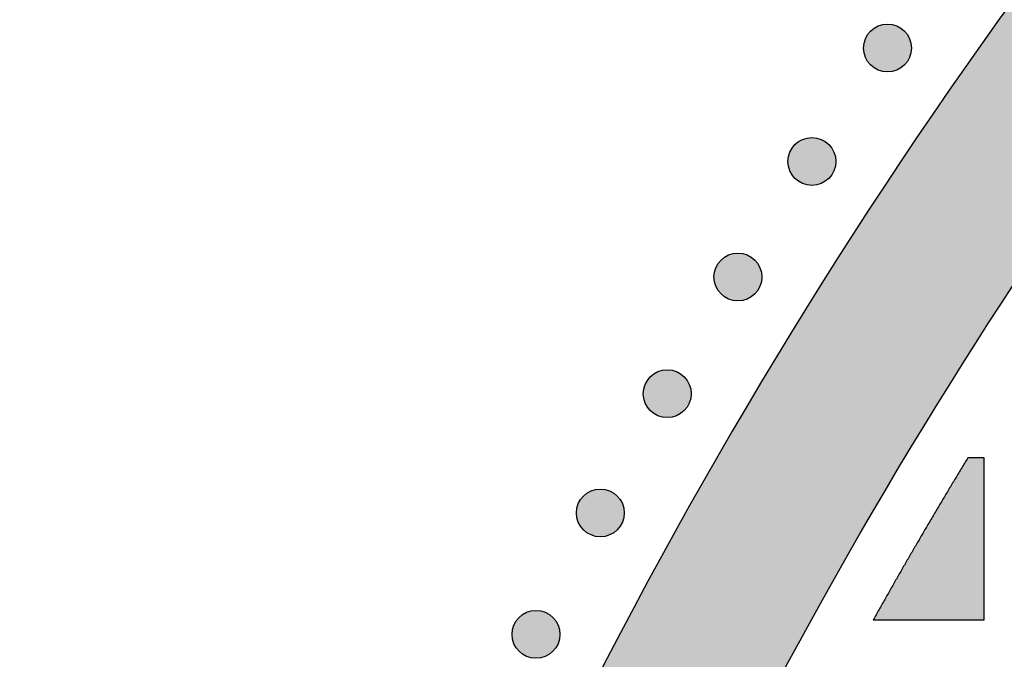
# Model space of a CAD drawing. Header units: millimetres. Extents: x -3873 to -97, y 912 to 4165.
# Tile 503 of 656: x -2042 to -1970, y 3087 to 3135. Entities that reach past the tile are written whole.
import ezdxf

# ---------------------------------------------------------------- set-up
doc = ezdxf.new("R2010")
doc.units = ezdxf.units.MM
doc.layers.add('pattern', color=7, linetype='Continuous', true_color=0x000000)

msp = doc.modelspace()

# ---------------------------------------------------------------- hatches: boundary and pattern name
at = {"layer": 'pattern'}
for points in [[(-2030.457, 2910.644), (-2030.354, 2917.828), (-2030.114, 2925.028), (-2029.734, 2932.242), (-2029.214, 2939.465), (-2028.554, 2946.693), (-2027.752, 2953.922), (-2026.808, 2961.148), (-2025.723, 2968.366), (-2024.495, 2975.573), (-2023.126, 2982.764), (-2021.615, 2989.935), (-2019.963, 2997.082), (-2018.17, 3004.201), (-2016.237, 3011.287), (-2014.165, 3018.338), (-2011.955, 3025.347), (-2009.608, 3032.312), (-2007.127, 3039.229), (-2004.511, 3046.093), (-2001.763, 3052.901), (-1998.886, 3059.648), (-1995.879, 3066.332), (-1992.747, 3072.948), (-1989.491, 3079.493), (-1986.113, 3085.964), (-1982.616, 3092.357), (-1979.003, 3098.67), (-1975.277, 3104.898), (-1971.439, 3111.039), (-1967.494, 3117.091), (-1963.444, 3123.049), (-1959.292, 3128.913), (-1958.28, 3130.827), (-1957.31, 3132.768), (-1956.383, 3134.733), (-1955.5, 3136.721), (-1954.662, 3138.732), (-1953.87, 3140.762), (-1953.124, 3142.811), (-1952.426, 3144.878), (-1951.775, 3146.96), (-1951.172, 3149.056), (-1950.618, 3151.164), (-1950.113, 3153.282), (-1949.657, 3155.41), (-1949.25, 3157.544), (-1948.893, 3159.684), (-1948.585, 3161.827), (-1953.993, 3155.406), (-1959.28, 3148.844), (-1964.44, 3142.147), (-1969.469, 3135.317), (-1974.361, 3128.358), (-1979.111, 3121.274), (-1983.716, 3114.07), (-1988.17, 3106.75), (-1992.47, 3099.318), (-1996.612, 3091.779), (-2000.59, 3084.139), (-2004.403, 3076.404), (-2008.046, 3068.577), (-2011.517, 3060.665), (-2014.812, 3052.674), (-2017.929, 3044.609), (-2020.865, 3036.477), (-2023.618, 3028.284), (-2026.187, 3020.035), (-2028.57, 3011.737), (-2030.765, 3003.397), (-2032.772, 2995.02), (-2034.59, 2986.613), (-2036.218, 2978.183), (-2037.656, 2969.735), (-2038.905, 2961.277), (-2039.964, 2952.814), (-2040.835, 2944.352), (-2041.519, 2935.898), (-2042.016, 2927.458), (-2042.328, 2919.038), (-2042.457, 2910.644)], [(-1976.903, 3133.87), (-1976.931, 3133.897), (-1976.96, 3133.925), (-1976.99, 3133.951), (-1977.021, 3133.978), (-1977.052, 3134.003), (-1977.085, 3134.029), (-1977.118, 3134.053), (-1977.152, 3134.077), (-1977.187, 3134.101), (-1977.223, 3134.123), (-1977.259, 3134.145), (-1977.296, 3134.167), (-1977.334, 3134.187), (-1977.373, 3134.207), (-1977.413, 3134.226), (-1977.453, 3134.244), (-1977.493, 3134.261), (-1977.535, 3134.277), (-1977.577, 3134.292), (-1977.619, 3134.306), (-1977.662, 3134.319), (-1977.706, 3134.331), (-1977.75, 3134.342), (-1977.794, 3134.352), (-1977.839, 3134.361), (-1977.884, 3134.368), (-1977.929, 3134.375), (-1977.974, 3134.38), (-1978.02, 3134.384), (-1978.066, 3134.387), (-1978.112, 3134.389), (-1978.157, 3134.39), (-1978.203, 3134.389), (-1978.249, 3134.387), (-1978.295, 3134.384), (-1978.341, 3134.38), (-1978.386, 3134.375), (-1978.431, 3134.368), (-1978.476, 3134.361), (-1978.521, 3134.352), (-1978.565, 3134.342), (-1978.609, 3134.331), (-1978.653, 3134.319), (-1978.696, 3134.306), (-1978.738, 3134.292), (-1978.78, 3134.277), (-1978.821, 3134.261), (-1978.862, 3134.244), (-1978.902, 3134.226), (-1978.942, 3134.207), (-1978.98, 3134.187), (-1979.018, 3134.167), (-1979.056, 3134.145), (-1979.092, 3134.123), (-1979.128, 3134.101), (-1979.163, 3134.077), (-1979.197, 3134.053), (-1979.23, 3134.029), (-1979.263, 3134.003), (-1979.294, 3133.978), (-1979.325, 3133.951), (-1979.355, 3133.925), (-1979.384, 3133.897), (-1979.412, 3133.87), (-1979.44, 3133.842), (-1979.467, 3133.813), (-1979.493, 3133.783), (-1979.52, 3133.752), (-1979.545, 3133.721), (-1979.571, 3133.688), (-1979.595, 3133.655), (-1979.619, 3133.621), (-1979.643, 3133.586), (-1979.666, 3133.55), (-1979.688, 3133.514), (-1979.709, 3133.476), (-1979.729, 3133.438), (-1979.749, 3133.4), (-1979.768, 3133.36), (-1979.786, 3133.32), (-1979.803, 3133.279), (-1979.819, 3133.238), (-1979.834, 3133.196), (-1979.848, 3133.154), (-1979.861, 3133.111), (-1979.873, 3133.067), (-1979.884, 3133.023), (-1979.894, 3132.979), (-1979.903, 3132.934), (-1979.91, 3132.889), (-1979.917, 3132.844), (-1979.922, 3132.799), (-1979.926, 3132.753), (-1979.929, 3132.707), (-1979.931, 3132.661), (-1979.932, 3132.615), (-1979.931, 3132.569), (-1979.929, 3132.524), (-1979.926, 3132.478), (-1979.922, 3132.432), (-1979.917, 3132.387), (-1979.91, 3132.341), (-1979.903, 3132.296), (-1979.894, 3132.252), (-1979.884, 3132.207), (-1979.873, 3132.164), (-1979.861, 3132.12), (-1979.848, 3132.077), (-1979.834, 3132.035), (-1979.819, 3131.993), (-1979.803, 3131.951), (-1979.786, 3131.911), (-1979.768, 3131.871), (-1979.749, 3131.831), (-1979.729, 3131.792), (-1979.709, 3131.754), (-1979.688, 3131.717), (-1979.666, 3131.681), (-1979.643, 3131.645), (-1979.619, 3131.61), (-1979.595, 3131.576), (-1979.571, 3131.543), (-1979.545, 3131.51), (-1979.52, 3131.479), (-1979.493, 3131.448), (-1979.467, 3131.418), (-1979.44, 3131.389), (-1979.412, 3131.361), (-1979.384, 3131.333), (-1979.355, 3131.306), (-1979.325, 3131.279), (-1979.294, 3131.253), (-1979.263, 3131.227), (-1979.23, 3131.202), (-1979.197, 3131.177), (-1979.163, 3131.153), (-1979.128, 3131.13), (-1979.092, 3131.107), (-1979.056, 3131.085), (-1979.018, 3131.064), (-1978.98, 3131.043), (-1978.942, 3131.024), (-1978.902, 3131.005), (-1978.862, 3130.987), (-1978.821, 3130.97), (-1978.78, 3130.954), (-1978.738, 3130.939), (-1978.696, 3130.925), (-1978.653, 3130.912), (-1978.609, 3130.899), (-1978.565, 3130.889), (-1978.521, 3130.879), (-1978.476, 3130.87), (-1978.431, 3130.862), (-1978.386, 3130.856), (-1978.341, 3130.851), (-1978.295, 3130.846), (-1978.249, 3130.843), (-1978.203, 3130.842), (-1978.157, 3130.841), (-1978.112, 3130.842), (-1978.066, 3130.843), (-1978.02, 3130.846), (-1977.974, 3130.851), (-1977.929, 3130.856), (-1977.884, 3130.862), (-1977.839, 3130.87), (-1977.794, 3130.879), (-1977.75, 3130.889), (-1977.706, 3130.899), (-1977.662, 3130.912), (-1977.619, 3130.925), (-1977.577, 3130.939), (-1977.535, 3130.954), (-1977.493, 3130.97), (-1977.453, 3130.987), (-1977.413, 3131.005), (-1977.373, 3131.024), (-1977.334, 3131.043), (-1977.296, 3131.064), (-1977.259, 3131.085), (-1977.223, 3131.107), (-1977.187, 3131.13), (-1977.152, 3131.153), (-1977.118, 3131.177), (-1977.085, 3131.202), (-1977.052, 3131.227), (-1977.021, 3131.253), (-1976.99, 3131.279), (-1976.96, 3131.306), (-1976.931, 3131.333), (-1976.903, 3131.361), (-1976.875, 3131.389), (-1976.848, 3131.418), (-1976.821, 3131.448), (-1976.795, 3131.479), (-1976.769, 3131.51), (-1976.744, 3131.543), (-1976.72, 3131.576), (-1976.695, 3131.61), (-1976.672, 3131.645), (-1976.649, 3131.681), (-1976.627, 3131.717), (-1976.606, 3131.754), (-1976.586, 3131.792), (-1976.566, 3131.831), (-1976.547, 3131.871), (-1976.529, 3131.911), (-1976.512, 3131.951), (-1976.496, 3131.993), (-1976.481, 3132.035), (-1976.467, 3132.077), (-1976.454, 3132.12), (-1976.442, 3132.164), (-1976.431, 3132.207), (-1976.421, 3132.252), (-1976.412, 3132.296), (-1976.404, 3132.341), (-1976.398, 3132.387), (-1976.393, 3132.432), (-1976.389, 3132.478), (-1976.386, 3132.524), (-1976.384, 3132.569), (-1976.383, 3132.615), (-1976.384, 3132.661), (-1976.386, 3132.707), (-1976.389, 3132.753), (-1976.393, 3132.799), (-1976.398, 3132.844), (-1976.404, 3132.889), (-1976.412, 3132.934), (-1976.421, 3132.979), (-1976.431, 3133.023), (-1976.442, 3133.067), (-1976.454, 3133.111), (-1976.467, 3133.154), (-1976.481, 3133.196), (-1976.496, 3133.238), (-1976.512, 3133.279), (-1976.529, 3133.32), (-1976.547, 3133.36), (-1976.566, 3133.4), (-1976.586, 3133.438), (-1976.606, 3133.476), (-1976.627, 3133.514), (-1976.649, 3133.55), (-1976.672, 3133.586), (-1976.695, 3133.621), (-1976.72, 3133.655), (-1976.744, 3133.688), (-1976.769, 3133.721), (-1976.795, 3133.752), (-1976.821, 3133.783), (-1976.848, 3133.813), (-1976.875, 3133.842)], [(-1982.502, 3125.464), (-1982.53, 3125.491), (-1982.559, 3125.518), (-1982.589, 3125.545), (-1982.62, 3125.571), (-1982.652, 3125.597), (-1982.684, 3125.622), (-1982.717, 3125.647), (-1982.751, 3125.671), (-1982.786, 3125.694), (-1982.822, 3125.717), (-1982.859, 3125.739), (-1982.896, 3125.76), (-1982.934, 3125.781), (-1982.973, 3125.801), (-1983.012, 3125.819), (-1983.052, 3125.837), (-1983.093, 3125.854), (-1983.134, 3125.87), (-1983.176, 3125.886), (-1983.219, 3125.9), (-1983.262, 3125.913), (-1983.305, 3125.925), (-1983.349, 3125.936), (-1983.393, 3125.946), (-1983.438, 3125.954), (-1983.483, 3125.962), (-1983.528, 3125.969), (-1983.574, 3125.974), (-1983.619, 3125.978), (-1983.665, 3125.981), (-1983.711, 3125.983), (-1983.757, 3125.983), (-1983.803, 3125.983), (-1983.849, 3125.981), (-1983.894, 3125.978), (-1983.94, 3125.974), (-1983.985, 3125.969), (-1984.031, 3125.962), (-1984.076, 3125.954), (-1984.12, 3125.946), (-1984.165, 3125.936), (-1984.209, 3125.925), (-1984.252, 3125.913), (-1984.295, 3125.9), (-1984.337, 3125.886), (-1984.379, 3125.87), (-1984.421, 3125.854), (-1984.461, 3125.837), (-1984.502, 3125.819), (-1984.541, 3125.801), (-1984.58, 3125.781), (-1984.618, 3125.76), (-1984.655, 3125.739), (-1984.692, 3125.717), (-1984.727, 3125.694), (-1984.762, 3125.671), (-1984.796, 3125.647), (-1984.83, 3125.622), (-1984.862, 3125.597), (-1984.894, 3125.571), (-1984.924, 3125.545), (-1984.954, 3125.518), (-1984.983, 3125.491), (-1985.011, 3125.464), (-1985.039, 3125.435), (-1985.066, 3125.406), (-1985.093, 3125.377), (-1985.119, 3125.346), (-1985.145, 3125.314), (-1985.17, 3125.282), (-1985.195, 3125.249), (-1985.219, 3125.214), (-1985.242, 3125.179), (-1985.265, 3125.144), (-1985.287, 3125.107), (-1985.308, 3125.07), (-1985.329, 3125.032), (-1985.348, 3124.993), (-1985.367, 3124.954), (-1985.385, 3124.914), (-1985.402, 3124.873), (-1985.418, 3124.832), (-1985.433, 3124.79), (-1985.447, 3124.747), (-1985.461, 3124.704), (-1985.473, 3124.661), (-1985.484, 3124.617), (-1985.493, 3124.573), (-1985.502, 3124.528), (-1985.51, 3124.483), (-1985.516, 3124.438), (-1985.522, 3124.392), (-1985.526, 3124.347), (-1985.529, 3124.301), (-1985.53, 3124.255), (-1985.531, 3124.209), (-1985.53, 3124.163), (-1985.529, 3124.117), (-1985.526, 3124.071), (-1985.522, 3124.026), (-1985.516, 3123.98), (-1985.51, 3123.935), (-1985.502, 3123.89), (-1985.493, 3123.845), (-1985.484, 3123.801), (-1985.473, 3123.757), (-1985.461, 3123.714), (-1985.447, 3123.671), (-1985.433, 3123.628), (-1985.418, 3123.586), (-1985.402, 3123.545), (-1985.385, 3123.504), (-1985.367, 3123.464), (-1985.348, 3123.425), (-1985.329, 3123.386), (-1985.308, 3123.348), (-1985.287, 3123.311), (-1985.265, 3123.274), (-1985.242, 3123.239), (-1985.219, 3123.204), (-1985.195, 3123.17), (-1985.17, 3123.136), (-1985.145, 3123.104), (-1985.119, 3123.072), (-1985.093, 3123.041), (-1985.066, 3123.012), (-1985.039, 3122.983), (-1985.011, 3122.954), (-1984.983, 3122.927), (-1984.954, 3122.9), (-1984.924, 3122.873), (-1984.894, 3122.847), (-1984.862, 3122.821), (-1984.83, 3122.796), (-1984.796, 3122.771), (-1984.762, 3122.747), (-1984.727, 3122.724), (-1984.692, 3122.701), (-1984.655, 3122.679), (-1984.618, 3122.658), (-1984.58, 3122.637), (-1984.541, 3122.617), (-1984.502, 3122.599), (-1984.461, 3122.581), (-1984.421, 3122.564), (-1984.379, 3122.548), (-1984.337, 3122.532), (-1984.295, 3122.518), (-1984.252, 3122.505), (-1984.209, 3122.493), (-1984.165, 3122.482), (-1984.12, 3122.472), (-1984.076, 3122.464), (-1984.031, 3122.456), (-1983.985, 3122.45), (-1983.94, 3122.444), (-1983.894, 3122.44), (-1983.849, 3122.437), (-1983.803, 3122.435), (-1983.757, 3122.435), (-1983.711, 3122.435), (-1983.665, 3122.437), (-1983.619, 3122.44), (-1983.574, 3122.444), (-1983.528, 3122.45), (-1983.483, 3122.456), (-1983.438, 3122.464), (-1983.393, 3122.472), (-1983.349, 3122.482), (-1983.305, 3122.493), (-1983.262, 3122.505), (-1983.219, 3122.518), (-1983.176, 3122.532), (-1983.134, 3122.548), (-1983.093, 3122.564), (-1983.052, 3122.581), (-1983.012, 3122.599), (-1982.973, 3122.617), (-1982.934, 3122.637), (-1982.896, 3122.658), (-1982.859, 3122.679), (-1982.822, 3122.701), (-1982.786, 3122.724), (-1982.751, 3122.747), (-1982.717, 3122.771), (-1982.684, 3122.796), (-1982.652, 3122.821), (-1982.62, 3122.847), (-1982.589, 3122.873), (-1982.559, 3122.9), (-1982.53, 3122.927), (-1982.502, 3122.954), (-1982.475, 3122.983), (-1982.447, 3123.012), (-1982.421, 3123.041), (-1982.394, 3123.072), (-1982.369, 3123.104), (-1982.344, 3123.136), (-1982.319, 3123.17), (-1982.295, 3123.204), (-1982.271, 3123.239), (-1982.249, 3123.274), (-1982.227, 3123.311), (-1982.205, 3123.348), (-1982.185, 3123.386), (-1982.165, 3123.425), (-1982.146, 3123.464), (-1982.128, 3123.504), (-1982.111, 3123.545), (-1982.095, 3123.586), (-1982.08, 3123.628), (-1982.066, 3123.671), (-1982.053, 3123.714), (-1982.041, 3123.757), (-1982.03, 3123.801), (-1982.02, 3123.845), (-1982.011, 3123.89), (-1982.004, 3123.935), (-1981.997, 3123.98), (-1981.992, 3124.026), (-1981.988, 3124.071), (-1981.985, 3124.117), (-1981.983, 3124.163), (-1981.982, 3124.209), (-1981.983, 3124.255), (-1981.985, 3124.301), (-1981.988, 3124.347), (-1981.992, 3124.392), (-1981.997, 3124.438), (-1982.004, 3124.483), (-1982.011, 3124.528), (-1982.02, 3124.573), (-1982.03, 3124.617), (-1982.041, 3124.661), (-1982.053, 3124.704), (-1982.066, 3124.747), (-1982.08, 3124.79), (-1982.095, 3124.832), (-1982.111, 3124.873), (-1982.128, 3124.914), (-1982.146, 3124.954), (-1982.165, 3124.993), (-1982.185, 3125.032), (-1982.205, 3125.07), (-1982.227, 3125.107), (-1982.249, 3125.144), (-1982.271, 3125.179), (-1982.295, 3125.214), (-1982.319, 3125.249), (-1982.344, 3125.282), (-1982.369, 3125.314), (-1982.394, 3125.346), (-1982.421, 3125.377), (-1982.447, 3125.406), (-1982.475, 3125.435)], [(-1987.985, 3116.902), (-1988.013, 3116.929), (-1988.042, 3116.956), (-1988.072, 3116.983), (-1988.102, 3117.009), (-1988.134, 3117.035), (-1988.167, 3117.06), (-1988.2, 3117.085), (-1988.234, 3117.109), (-1988.269, 3117.132), (-1988.305, 3117.155), (-1988.341, 3117.177), (-1988.378, 3117.198), (-1988.416, 3117.219), (-1988.455, 3117.239), (-1988.494, 3117.257), (-1988.535, 3117.275), (-1988.575, 3117.292), (-1988.617, 3117.308), (-1988.659, 3117.324), (-1988.701, 3117.338), (-1988.744, 3117.351), (-1988.788, 3117.363), (-1988.831, 3117.374), (-1988.876, 3117.384), (-1988.92, 3117.392), (-1988.965, 3117.4), (-1989.011, 3117.406), (-1989.056, 3117.412), (-1989.102, 3117.416), (-1989.147, 3117.419), (-1989.193, 3117.421), (-1989.239, 3117.421), (-1989.285, 3117.421), (-1989.331, 3117.419), (-1989.377, 3117.416), (-1989.423, 3117.412), (-1989.468, 3117.406), (-1989.513, 3117.4), (-1989.558, 3117.392), (-1989.603, 3117.384), (-1989.647, 3117.374), (-1989.691, 3117.363), (-1989.735, 3117.351), (-1989.778, 3117.338), (-1989.82, 3117.324), (-1989.862, 3117.308), (-1989.903, 3117.292), (-1989.944, 3117.275), (-1989.984, 3117.257), (-1990.024, 3117.239), (-1990.062, 3117.219), (-1990.1, 3117.198), (-1990.138, 3117.177), (-1990.174, 3117.155), (-1990.21, 3117.132), (-1990.245, 3117.109), (-1990.279, 3117.085), (-1990.312, 3117.06), (-1990.345, 3117.035), (-1990.376, 3117.009), (-1990.407, 3116.983), (-1990.437, 3116.956), (-1990.466, 3116.929), (-1990.494, 3116.902), (-1990.521, 3116.873), (-1990.549, 3116.844), (-1990.575, 3116.814), (-1990.602, 3116.784), (-1990.627, 3116.752), (-1990.653, 3116.72), (-1990.677, 3116.686), (-1990.701, 3116.652), (-1990.725, 3116.617), (-1990.747, 3116.582), (-1990.769, 3116.545), (-1990.791, 3116.508), (-1990.811, 3116.47), (-1990.831, 3116.431), (-1990.85, 3116.392), (-1990.868, 3116.352), (-1990.885, 3116.311), (-1990.901, 3116.27), (-1990.916, 3116.228), (-1990.93, 3116.185), (-1990.943, 3116.142), (-1990.955, 3116.099), (-1990.966, 3116.055), (-1990.976, 3116.011), (-1990.985, 3115.966), (-1990.992, 3115.921), (-1990.999, 3115.876), (-1991.004, 3115.83), (-1991.008, 3115.785), (-1991.011, 3115.739), (-1991.013, 3115.693), (-1991.014, 3115.647), (-1991.013, 3115.601), (-1991.011, 3115.555), (-1991.008, 3115.509), (-1991.004, 3115.464), (-1990.999, 3115.418), (-1990.992, 3115.373), (-1990.985, 3115.328), (-1990.976, 3115.283), (-1990.966, 3115.239), (-1990.955, 3115.195), (-1990.943, 3115.152), (-1990.93, 3115.109), (-1990.916, 3115.066), (-1990.901, 3115.024), (-1990.885, 3114.983), (-1990.868, 3114.942), (-1990.85, 3114.902), (-1990.831, 3114.863), (-1990.811, 3114.824), (-1990.791, 3114.786), (-1990.769, 3114.749), (-1990.747, 3114.712), (-1990.725, 3114.676), (-1990.701, 3114.642), (-1990.677, 3114.607), (-1990.653, 3114.574), (-1990.627, 3114.542), (-1990.602, 3114.51), (-1990.575, 3114.479), (-1990.549, 3114.449), (-1990.521, 3114.42), (-1990.494, 3114.392), (-1990.466, 3114.365), (-1990.437, 3114.338), (-1990.407, 3114.311), (-1990.376, 3114.285), (-1990.345, 3114.259), (-1990.312, 3114.234), (-1990.279, 3114.209), (-1990.245, 3114.185), (-1990.21, 3114.162), (-1990.174, 3114.139), (-1990.138, 3114.117), (-1990.1, 3114.096), (-1990.062, 3114.075), (-1990.024, 3114.055), (-1989.984, 3114.037), (-1989.944, 3114.019), (-1989.903, 3114.002), (-1989.862, 3113.985), (-1989.82, 3113.97), (-1989.778, 3113.956), (-1989.735, 3113.943), (-1989.691, 3113.931), (-1989.647, 3113.92), (-1989.603, 3113.91), (-1989.558, 3113.902), (-1989.513, 3113.894), (-1989.468, 3113.887), (-1989.423, 3113.882), (-1989.377, 3113.878), (-1989.331, 3113.875), (-1989.285, 3113.873), (-1989.239, 3113.873), (-1989.193, 3113.873), (-1989.147, 3113.875), (-1989.102, 3113.878), (-1989.056, 3113.882), (-1989.011, 3113.887), (-1988.965, 3113.894), (-1988.92, 3113.902), (-1988.876, 3113.91), (-1988.831, 3113.92), (-1988.788, 3113.931), (-1988.744, 3113.943), (-1988.701, 3113.956), (-1988.659, 3113.97), (-1988.617, 3113.985), (-1988.575, 3114.002), (-1988.535, 3114.019), (-1988.494, 3114.037), (-1988.455, 3114.055), (-1988.416, 3114.075), (-1988.378, 3114.096), (-1988.341, 3114.117), (-1988.305, 3114.139), (-1988.269, 3114.162), (-1988.234, 3114.185), (-1988.2, 3114.209), (-1988.167, 3114.234), (-1988.134, 3114.259), (-1988.102, 3114.285), (-1988.072, 3114.311), (-1988.042, 3114.338), (-1988.013, 3114.365), (-1987.985, 3114.392), (-1987.957, 3114.42), (-1987.93, 3114.449), (-1987.903, 3114.479), (-1987.877, 3114.51), (-1987.851, 3114.542), (-1987.826, 3114.574), (-1987.801, 3114.607), (-1987.777, 3114.642), (-1987.754, 3114.676), (-1987.731, 3114.712), (-1987.709, 3114.749), (-1987.688, 3114.786), (-1987.667, 3114.824), (-1987.648, 3114.863), (-1987.629, 3114.902), (-1987.611, 3114.942), (-1987.594, 3114.983), (-1987.578, 3115.024), (-1987.563, 3115.066), (-1987.549, 3115.109), (-1987.536, 3115.152), (-1987.523, 3115.195), (-1987.513, 3115.239), (-1987.503, 3115.283), (-1987.494, 3115.328), (-1987.486, 3115.373), (-1987.48, 3115.418), (-1987.474, 3115.464), (-1987.47, 3115.509), (-1987.467, 3115.555), (-1987.466, 3115.601), (-1987.465, 3115.647), (-1987.466, 3115.693), (-1987.467, 3115.739), (-1987.47, 3115.785), (-1987.474, 3115.83), (-1987.48, 3115.876), (-1987.486, 3115.921), (-1987.494, 3115.966), (-1987.503, 3116.011), (-1987.513, 3116.055), (-1987.523, 3116.099), (-1987.536, 3116.142), (-1987.549, 3116.185), (-1987.563, 3116.228), (-1987.578, 3116.27), (-1987.594, 3116.311), (-1987.611, 3116.352), (-1987.629, 3116.392), (-1987.648, 3116.431), (-1987.667, 3116.47), (-1987.688, 3116.508), (-1987.709, 3116.545), (-1987.731, 3116.582), (-1987.754, 3116.617), (-1987.777, 3116.652), (-1987.801, 3116.686), (-1987.826, 3116.72), (-1987.851, 3116.752), (-1987.877, 3116.784), (-1987.903, 3116.814), (-1987.93, 3116.844), (-1987.957, 3116.873)], [(-1993.223, 3108.252), (-1993.252, 3108.279), (-1993.281, 3108.306), (-1993.311, 3108.333), (-1993.341, 3108.359), (-1993.373, 3108.385), (-1993.405, 3108.41), (-1993.439, 3108.435), (-1993.473, 3108.459), (-1993.508, 3108.483), (-1993.543, 3108.505), (-1993.58, 3108.527), (-1993.617, 3108.549), (-1993.655, 3108.569), (-1993.694, 3108.589), (-1993.733, 3108.608), (-1993.773, 3108.626), (-1993.814, 3108.643), (-1993.855, 3108.659), (-1993.897, 3108.674), (-1993.94, 3108.688), (-1993.983, 3108.701), (-1994.026, 3108.713), (-1994.07, 3108.724), (-1994.115, 3108.734), (-1994.159, 3108.743), (-1994.204, 3108.75), (-1994.249, 3108.757), (-1994.295, 3108.762), (-1994.341, 3108.766), (-1994.386, 3108.769), (-1994.432, 3108.771), (-1994.478, 3108.771), (-1994.524, 3108.771), (-1994.57, 3108.769), (-1994.616, 3108.766), (-1994.661, 3108.762), (-1994.707, 3108.757), (-1994.752, 3108.75), (-1994.797, 3108.743), (-1994.842, 3108.734), (-1994.886, 3108.724), (-1994.93, 3108.713), (-1994.973, 3108.701), (-1995.016, 3108.688), (-1995.059, 3108.674), (-1995.101, 3108.659), (-1995.142, 3108.643), (-1995.183, 3108.626), (-1995.223, 3108.608), (-1995.262, 3108.589), (-1995.301, 3108.569), (-1995.339, 3108.549), (-1995.376, 3108.527), (-1995.413, 3108.505), (-1995.449, 3108.483), (-1995.483, 3108.459), (-1995.518, 3108.435), (-1995.551, 3108.41), (-1995.583, 3108.385), (-1995.615, 3108.359), (-1995.646, 3108.333), (-1995.676, 3108.306), (-1995.705, 3108.279), (-1995.733, 3108.252), (-1995.76, 3108.224), (-1995.787, 3108.195), (-1995.814, 3108.165), (-1995.84, 3108.134), (-1995.866, 3108.102), (-1995.891, 3108.07), (-1995.916, 3108.037), (-1995.94, 3108.003), (-1995.963, 3107.968), (-1995.986, 3107.932), (-1996.008, 3107.895), (-1996.03, 3107.858), (-1996.05, 3107.82), (-1996.07, 3107.781), (-1996.089, 3107.742), (-1996.106, 3107.702), (-1996.123, 3107.661), (-1996.14, 3107.62), (-1996.155, 3107.578), (-1996.169, 3107.535), (-1996.182, 3107.492), (-1996.194, 3107.449), (-1996.205, 3107.405), (-1996.215, 3107.361), (-1996.224, 3107.316), (-1996.231, 3107.271), (-1996.238, 3107.226), (-1996.243, 3107.18), (-1996.247, 3107.135), (-1996.25, 3107.089), (-1996.252, 3107.043), (-1996.252, 3106.997), (-1996.252, 3106.951), (-1996.25, 3106.905), (-1996.247, 3106.86), (-1996.243, 3106.814), (-1996.238, 3106.768), (-1996.231, 3106.723), (-1996.224, 3106.678), (-1996.215, 3106.634), (-1996.205, 3106.589), (-1996.194, 3106.545), (-1996.182, 3106.502), (-1996.169, 3106.459), (-1996.155, 3106.416), (-1996.14, 3106.375), (-1996.123, 3106.333), (-1996.106, 3106.292), (-1996.089, 3106.252), (-1996.07, 3106.213), (-1996.05, 3106.174), (-1996.03, 3106.136), (-1996.008, 3106.099), (-1995.986, 3106.062), (-1995.963, 3106.027), (-1995.94, 3105.992), (-1995.916, 3105.958), (-1995.891, 3105.924), (-1995.866, 3105.892), (-1995.84, 3105.86), (-1995.814, 3105.83), (-1995.787, 3105.8), (-1995.76, 3105.771), (-1995.733, 3105.743), (-1995.705, 3105.715), (-1995.676, 3105.688), (-1995.646, 3105.661), (-1995.615, 3105.635), (-1995.583, 3105.609), (-1995.551, 3105.584), (-1995.518, 3105.559), (-1995.483, 3105.535), (-1995.449, 3105.512), (-1995.413, 3105.489), (-1995.376, 3105.467), (-1995.339, 3105.446), (-1995.301, 3105.425), (-1995.262, 3105.406), (-1995.223, 3105.387), (-1995.183, 3105.369), (-1995.142, 3105.352), (-1995.101, 3105.336), (-1995.059, 3105.321), (-1995.016, 3105.306), (-1994.973, 3105.293), (-1994.93, 3105.281), (-1994.886, 3105.27), (-1994.842, 3105.261), (-1994.797, 3105.252), (-1994.752, 3105.244), (-1994.707, 3105.238), (-1994.661, 3105.232), (-1994.616, 3105.228), (-1994.57, 3105.225), (-1994.524, 3105.223), (-1994.478, 3105.223), (-1994.432, 3105.223), (-1994.386, 3105.225), (-1994.341, 3105.228), (-1994.295, 3105.232), (-1994.249, 3105.238), (-1994.204, 3105.244), (-1994.159, 3105.252), (-1994.115, 3105.261), (-1994.07, 3105.27), (-1994.026, 3105.281), (-1993.983, 3105.293), (-1993.94, 3105.306), (-1993.897, 3105.321), (-1993.855, 3105.336), (-1993.814, 3105.352), (-1993.773, 3105.369), (-1993.733, 3105.387), (-1993.694, 3105.406), (-1993.655, 3105.425), (-1993.617, 3105.446), (-1993.58, 3105.467), (-1993.543, 3105.489), (-1993.508, 3105.512), (-1993.473, 3105.535), (-1993.439, 3105.559), (-1993.405, 3105.584), (-1993.373, 3105.609), (-1993.341, 3105.635), (-1993.311, 3105.661), (-1993.281, 3105.688), (-1993.252, 3105.715), (-1993.223, 3105.743), (-1993.196, 3105.771), (-1993.169, 3105.8), (-1993.142, 3105.83), (-1993.116, 3105.86), (-1993.09, 3105.892), (-1993.065, 3105.924), (-1993.04, 3105.958), (-1993.016, 3105.992), (-1992.993, 3106.027), (-1992.97, 3106.062), (-1992.948, 3106.099), (-1992.927, 3106.136), (-1992.906, 3106.174), (-1992.887, 3106.213), (-1992.868, 3106.252), (-1992.85, 3106.292), (-1992.833, 3106.333), (-1992.817, 3106.375), (-1992.802, 3106.416), (-1992.787, 3106.459), (-1992.774, 3106.502), (-1992.762, 3106.545), (-1992.751, 3106.589), (-1992.741, 3106.634), (-1992.733, 3106.678), (-1992.725, 3106.723), (-1992.719, 3106.768), (-1992.713, 3106.814), (-1992.709, 3106.86), (-1992.706, 3106.905), (-1992.704, 3106.951), (-1992.704, 3106.997), (-1992.704, 3107.043), (-1992.706, 3107.089), (-1992.709, 3107.135), (-1992.713, 3107.18), (-1992.719, 3107.226), (-1992.725, 3107.271), (-1992.733, 3107.316), (-1992.741, 3107.361), (-1992.751, 3107.405), (-1992.762, 3107.449), (-1992.774, 3107.492), (-1992.787, 3107.535), (-1992.802, 3107.578), (-1992.817, 3107.62), (-1992.833, 3107.661), (-1992.85, 3107.702), (-1992.868, 3107.742), (-1992.887, 3107.781), (-1992.906, 3107.82), (-1992.927, 3107.858), (-1992.948, 3107.895), (-1992.97, 3107.932), (-1992.993, 3107.968), (-1993.016, 3108.003), (-1993.04, 3108.037), (-1993.065, 3108.07), (-1993.09, 3108.102), (-1993.116, 3108.134), (-1993.142, 3108.165), (-1993.169, 3108.195), (-1993.196, 3108.224)], [(-1971.002, 3090.245), (-1971.002, 3102.242), (-1972.207, 3102.242), (-1975.762, 3096.274), (-1979.208, 3090.242)], [(-1998.179, 3099.417), (-1998.208, 3099.444), (-1998.237, 3099.471), (-1998.267, 3099.498), (-1998.297, 3099.524), (-1998.329, 3099.55), (-1998.361, 3099.575), (-1998.395, 3099.6), (-1998.429, 3099.624), (-1998.464, 3099.648), (-1998.499, 3099.67), (-1998.536, 3099.692), (-1998.573, 3099.714), (-1998.611, 3099.734), (-1998.65, 3099.754), (-1998.689, 3099.773), (-1998.729, 3099.791), (-1998.77, 3099.808), (-1998.811, 3099.824), (-1998.853, 3099.839), (-1998.896, 3099.853), (-1998.939, 3099.866), (-1998.982, 3099.878), (-1999.026, 3099.889), (-1999.071, 3099.899), (-1999.115, 3099.908), (-1999.16, 3099.915), (-1999.205, 3099.922), (-1999.251, 3099.927), (-1999.297, 3099.931), (-1999.342, 3099.934), (-1999.388, 3099.936), (-1999.434, 3099.936), (-1999.48, 3099.936), (-1999.526, 3099.934), (-1999.572, 3099.931), (-1999.617, 3099.927), (-1999.663, 3099.922), (-1999.708, 3099.915), (-1999.753, 3099.908), (-1999.798, 3099.899), (-1999.842, 3099.889), (-1999.886, 3099.878), (-1999.929, 3099.866), (-1999.972, 3099.853), (-2000.015, 3099.839), (-2000.057, 3099.824), (-2000.098, 3099.808), (-2000.139, 3099.791), (-2000.179, 3099.773), (-2000.218, 3099.754), (-2000.257, 3099.734), (-2000.295, 3099.714), (-2000.332, 3099.692), (-2000.369, 3099.67), (-2000.405, 3099.648), (-2000.439, 3099.624), (-2000.474, 3099.6), (-2000.507, 3099.575), (-2000.539, 3099.55), (-2000.571, 3099.524), (-2000.602, 3099.498), (-2000.632, 3099.471), (-2000.661, 3099.444), (-2000.689, 3099.417), (-2000.716, 3099.389), (-2000.743, 3099.36), (-2000.77, 3099.33), (-2000.796, 3099.299), (-2000.822, 3099.267), (-2000.847, 3099.235), (-2000.872, 3099.202), (-2000.896, 3099.168), (-2000.919, 3099.133), (-2000.942, 3099.097), (-2000.964, 3099.06), (-2000.986, 3099.023), (-2001.006, 3098.985), (-2001.026, 3098.946), (-2001.045, 3098.907), (-2001.062, 3098.867), (-2001.079, 3098.826), (-2001.096, 3098.785), (-2001.111, 3098.743), (-2001.125, 3098.7), (-2001.138, 3098.657), (-2001.15, 3098.614), (-2001.161, 3098.57), (-2001.171, 3098.526), (-2001.18, 3098.481), (-2001.187, 3098.436), (-2001.194, 3098.391), (-2001.199, 3098.345), (-2001.203, 3098.3), (-2001.206, 3098.254), (-2001.208, 3098.208), (-2001.208, 3098.162), (-2001.208, 3098.116), (-2001.206, 3098.07), (-2001.203, 3098.025), (-2001.199, 3097.979), (-2001.194, 3097.933), (-2001.187, 3097.888), (-2001.18, 3097.843), (-2001.171, 3097.799), (-2001.161, 3097.754), (-2001.15, 3097.71), (-2001.138, 3097.667), (-2001.125, 3097.624), (-2001.111, 3097.581), (-2001.096, 3097.54), (-2001.079, 3097.498), (-2001.062, 3097.457), (-2001.045, 3097.417), (-2001.026, 3097.378), (-2001.006, 3097.339), (-2000.986, 3097.301), (-2000.964, 3097.264), (-2000.942, 3097.227), (-2000.919, 3097.192), (-2000.896, 3097.157), (-2000.872, 3097.123), (-2000.847, 3097.089), (-2000.822, 3097.057), (-2000.796, 3097.025), (-2000.77, 3096.995), (-2000.743, 3096.965), (-2000.716, 3096.936), (-2000.689, 3096.908), (-2000.661, 3096.88), (-2000.632, 3096.853), (-2000.602, 3096.826), (-2000.571, 3096.8), (-2000.539, 3096.774), (-2000.507, 3096.749), (-2000.474, 3096.724), (-2000.439, 3096.7), (-2000.405, 3096.677), (-2000.369, 3096.654), (-2000.332, 3096.632), (-2000.295, 3096.611), (-2000.257, 3096.59), (-2000.218, 3096.571), (-2000.179, 3096.552), (-2000.139, 3096.534), (-2000.098, 3096.517), (-2000.057, 3096.501), (-2000.015, 3096.486), (-1999.972, 3096.471), (-1999.929, 3096.458), (-1999.886, 3096.446), (-1999.842, 3096.435), (-1999.798, 3096.426), (-1999.753, 3096.417), (-1999.708, 3096.409), (-1999.663, 3096.403), (-1999.617, 3096.397), (-1999.572, 3096.393), (-1999.526, 3096.39), (-1999.48, 3096.388), (-1999.434, 3096.388), (-1999.388, 3096.388), (-1999.342, 3096.39), (-1999.297, 3096.393), (-1999.251, 3096.397), (-1999.205, 3096.403), (-1999.16, 3096.409), (-1999.115, 3096.417), (-1999.071, 3096.426), (-1999.026, 3096.435), (-1998.982, 3096.446), (-1998.939, 3096.458), (-1998.896, 3096.471), (-1998.853, 3096.486), (-1998.811, 3096.501), (-1998.77, 3096.517), (-1998.729, 3096.534), (-1998.689, 3096.552), (-1998.65, 3096.571), (-1998.611, 3096.59), (-1998.573, 3096.611), (-1998.536, 3096.632), (-1998.499, 3096.654), (-1998.464, 3096.677), (-1998.429, 3096.7), (-1998.395, 3096.724), (-1998.361, 3096.749), (-1998.329, 3096.774), (-1998.297, 3096.8), (-1998.267, 3096.826), (-1998.237, 3096.853), (-1998.208, 3096.88), (-1998.179, 3096.908), (-1998.152, 3096.936), (-1998.125, 3096.965), (-1998.098, 3096.995), (-1998.072, 3097.025), (-1998.046, 3097.057), (-1998.021, 3097.089), (-1997.996, 3097.123), (-1997.972, 3097.157), (-1997.949, 3097.192), (-1997.926, 3097.227), (-1997.904, 3097.264), (-1997.883, 3097.301), (-1997.862, 3097.339), (-1997.843, 3097.378), (-1997.824, 3097.417), (-1997.806, 3097.457), (-1997.789, 3097.498), (-1997.773, 3097.54), (-1997.758, 3097.581), (-1997.743, 3097.624), (-1997.73, 3097.667), (-1997.718, 3097.71), (-1997.707, 3097.754), (-1997.697, 3097.799), (-1997.689, 3097.843), (-1997.681, 3097.888), (-1997.675, 3097.933), (-1997.669, 3097.979), (-1997.665, 3098.025), (-1997.662, 3098.07), (-1997.66, 3098.116), (-1997.66, 3098.162), (-1997.66, 3098.208), (-1997.662, 3098.254), (-1997.665, 3098.3), (-1997.669, 3098.345), (-1997.675, 3098.391), (-1997.681, 3098.436), (-1997.689, 3098.481), (-1997.697, 3098.526), (-1997.707, 3098.57), (-1997.718, 3098.614), (-1997.73, 3098.657), (-1997.743, 3098.7), (-1997.758, 3098.743), (-1997.773, 3098.785), (-1997.789, 3098.826), (-1997.806, 3098.867), (-1997.824, 3098.907), (-1997.843, 3098.946), (-1997.862, 3098.985), (-1997.883, 3099.023), (-1997.904, 3099.06), (-1997.926, 3099.097), (-1997.949, 3099.133), (-1997.972, 3099.168), (-1997.996, 3099.202), (-1998.021, 3099.235), (-1998.046, 3099.267), (-1998.072, 3099.299), (-1998.098, 3099.33), (-1998.125, 3099.36), (-1998.152, 3099.389)], [(-2002.95, 3090.416), (-2002.979, 3090.444), (-2003.008, 3090.471), (-2003.038, 3090.498), (-2003.068, 3090.524), (-2003.1, 3090.55), (-2003.132, 3090.575), (-2003.166, 3090.6), (-2003.2, 3090.624), (-2003.235, 3090.647), (-2003.27, 3090.67), (-2003.307, 3090.692), (-2003.344, 3090.713), (-2003.382, 3090.734), (-2003.421, 3090.753), (-2003.46, 3090.772), (-2003.5, 3090.79), (-2003.541, 3090.807), (-2003.582, 3090.823), (-2003.624, 3090.838), (-2003.667, 3090.852), (-2003.71, 3090.865), (-2003.753, 3090.877), (-2003.797, 3090.888), (-2003.842, 3090.898), (-2003.886, 3090.907), (-2003.931, 3090.915), (-2003.976, 3090.921), (-2004.022, 3090.926), (-2004.068, 3090.931), (-2004.113, 3090.934), (-2004.159, 3090.935), (-2004.205, 3090.936), (-2004.251, 3090.935), (-2004.297, 3090.934), (-2004.343, 3090.931), (-2004.388, 3090.926), (-2004.434, 3090.921), (-2004.479, 3090.915), (-2004.524, 3090.907), (-2004.569, 3090.898), (-2004.613, 3090.888), (-2004.657, 3090.877), (-2004.7, 3090.865), (-2004.743, 3090.852), (-2004.786, 3090.838), (-2004.828, 3090.823), (-2004.869, 3090.807), (-2004.91, 3090.79), (-2004.95, 3090.772), (-2004.989, 3090.753), (-2005.028, 3090.734), (-2005.066, 3090.713), (-2005.103, 3090.692), (-2005.14, 3090.67), (-2005.176, 3090.647), (-2005.21, 3090.624), (-2005.245, 3090.6), (-2005.278, 3090.575), (-2005.31, 3090.55), (-2005.342, 3090.524), (-2005.373, 3090.498), (-2005.403, 3090.471), (-2005.432, 3090.444), (-2005.46, 3090.416), (-2005.487, 3090.388), (-2005.514, 3090.359), (-2005.541, 3090.329), (-2005.567, 3090.298), (-2005.593, 3090.267), (-2005.618, 3090.234), (-2005.643, 3090.201), (-2005.667, 3090.167), (-2005.69, 3090.132), (-2005.713, 3090.096), (-2005.735, 3090.06), (-2005.757, 3090.023), (-2005.777, 3089.985), (-2005.797, 3089.946), (-2005.816, 3089.906), (-2005.833, 3089.866), (-2005.85, 3089.826), (-2005.867, 3089.784), (-2005.882, 3089.742), (-2005.896, 3089.7), (-2005.909, 3089.657), (-2005.921, 3089.613), (-2005.932, 3089.57), (-2005.942, 3089.525), (-2005.951, 3089.481), (-2005.958, 3089.436), (-2005.965, 3089.39), (-2005.97, 3089.345), (-2005.974, 3089.299), (-2005.977, 3089.253), (-2005.979, 3089.208), (-2005.979, 3089.162), (-2005.979, 3089.116), (-2005.977, 3089.07), (-2005.974, 3089.024), (-2005.97, 3088.978), (-2005.965, 3088.933), (-2005.958, 3088.888), (-2005.951, 3088.843), (-2005.942, 3088.798), (-2005.932, 3088.754), (-2005.921, 3088.71), (-2005.909, 3088.666), (-2005.896, 3088.623), (-2005.882, 3088.581), (-2005.867, 3088.539), (-2005.85, 3088.498), (-2005.833, 3088.457), (-2005.816, 3088.417), (-2005.797, 3088.377), (-2005.777, 3088.339), (-2005.757, 3088.301), (-2005.735, 3088.263), (-2005.713, 3088.227), (-2005.69, 3088.191), (-2005.667, 3088.156), (-2005.643, 3088.122), (-2005.618, 3088.089), (-2005.593, 3088.056), (-2005.567, 3088.025), (-2005.541, 3087.994), (-2005.514, 3087.964), (-2005.487, 3087.935), (-2005.46, 3087.907), (-2005.432, 3087.88), (-2005.403, 3087.852), (-2005.373, 3087.826), (-2005.342, 3087.799), (-2005.31, 3087.774), (-2005.278, 3087.748), (-2005.245, 3087.724), (-2005.21, 3087.7), (-2005.176, 3087.676), (-2005.14, 3087.654), (-2005.103, 3087.632), (-2005.066, 3087.61), (-2005.028, 3087.59), (-2004.989, 3087.57), (-2004.95, 3087.551), (-2004.91, 3087.533), (-2004.869, 3087.516), (-2004.828, 3087.5), (-2004.786, 3087.485), (-2004.743, 3087.471), (-2004.7, 3087.458), (-2004.657, 3087.446), (-2004.613, 3087.435), (-2004.569, 3087.425), (-2004.524, 3087.416), (-2004.479, 3087.409), (-2004.434, 3087.402), (-2004.388, 3087.397), (-2004.343, 3087.393), (-2004.297, 3087.39), (-2004.251, 3087.388), (-2004.205, 3087.387), (-2004.159, 3087.388), (-2004.113, 3087.39), (-2004.068, 3087.393), (-2004.022, 3087.397), (-2003.976, 3087.402), (-2003.931, 3087.409), (-2003.886, 3087.416), (-2003.842, 3087.425), (-2003.797, 3087.435), (-2003.753, 3087.446), (-2003.71, 3087.458), (-2003.667, 3087.471), (-2003.624, 3087.485), (-2003.582, 3087.5), (-2003.541, 3087.516), (-2003.5, 3087.533), (-2003.46, 3087.551), (-2003.421, 3087.57), (-2003.382, 3087.59), (-2003.344, 3087.61), (-2003.307, 3087.632), (-2003.27, 3087.654), (-2003.235, 3087.676), (-2003.2, 3087.7), (-2003.166, 3087.724), (-2003.132, 3087.748), (-2003.1, 3087.774), (-2003.068, 3087.799), (-2003.038, 3087.826), (-2003.008, 3087.852), (-2002.979, 3087.88), (-2002.95, 3087.907), (-2002.923, 3087.935), (-2002.896, 3087.964), (-2002.869, 3087.994), (-2002.843, 3088.025), (-2002.817, 3088.056), (-2002.792, 3088.089), (-2002.767, 3088.122), (-2002.743, 3088.156), (-2002.72, 3088.191), (-2002.697, 3088.227), (-2002.675, 3088.263), (-2002.654, 3088.301), (-2002.633, 3088.339), (-2002.614, 3088.377), (-2002.595, 3088.417), (-2002.577, 3088.457), (-2002.56, 3088.498), (-2002.544, 3088.539), (-2002.529, 3088.581), (-2002.514, 3088.623), (-2002.501, 3088.666), (-2002.489, 3088.71), (-2002.478, 3088.754), (-2002.468, 3088.798), (-2002.46, 3088.843), (-2002.452, 3088.888), (-2002.446, 3088.933), (-2002.44, 3088.978), (-2002.436, 3089.024), (-2002.433, 3089.07), (-2002.431, 3089.116), (-2002.431, 3089.162), (-2002.431, 3089.208), (-2002.433, 3089.253), (-2002.436, 3089.299), (-2002.44, 3089.345), (-2002.446, 3089.39), (-2002.452, 3089.436), (-2002.46, 3089.481), (-2002.468, 3089.525), (-2002.478, 3089.57), (-2002.489, 3089.613), (-2002.501, 3089.657), (-2002.514, 3089.7), (-2002.529, 3089.742), (-2002.544, 3089.784), (-2002.56, 3089.826), (-2002.577, 3089.866), (-2002.595, 3089.906), (-2002.614, 3089.946), (-2002.633, 3089.985), (-2002.654, 3090.023), (-2002.675, 3090.06), (-2002.697, 3090.096), (-2002.72, 3090.132), (-2002.743, 3090.167), (-2002.767, 3090.201), (-2002.792, 3090.234), (-2002.817, 3090.267), (-2002.843, 3090.298), (-2002.869, 3090.329), (-2002.896, 3090.359), (-2002.923, 3090.388)]]:
    msp.add_hatch(color=256, dxfattribs=at).paths.add_polyline_path(points, flags=0)

# ---------------------------------------------------------------- linework, layer by layer
for p, q in [((-1971.002, 3102.242), (-1972.207, 3102.242)), ((-1971.002, 3090.245), (-1971.002, 3102.242))]:
    msp.add_line(p, q, dxfattribs=at)
for centre in [(-1978.157, 3132.615), (-1983.757, 3124.209), (-1989.239, 3115.647), (-1994.478, 3106.997), (-1999.434, 3098.162), (-2004.205, 3089.162)]:
    msp.add_circle(centre, 1.774, dxfattribs=at)
msp.add_arc((-1654.761, 2908.888), 387.7, 139.2764, 179.74051, dxfattribs=at)
at = {"layer": 'pattern', "extrusion": (0, 0, -1)}
msp.add_arc((1654.761, 2908.888), 375.7, 0.26778, 35.84833, dxfattribs=at)
at = {"layer": 'pattern'}
msp.add_rational_spline([(-1972.207, 3102.242), (-1975.817, 3096.306), (-1979.208, 3090.242)], [1, 0.99983275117, 1], degree=2, dxfattribs=at)
msp.add_open_spline([(-1979.208, 3090.242), (-1975.105, 3090.243), (-1971.002, 3090.245)], degree=2, dxfattribs=at)

doc.saveas('drawing.dxf')
